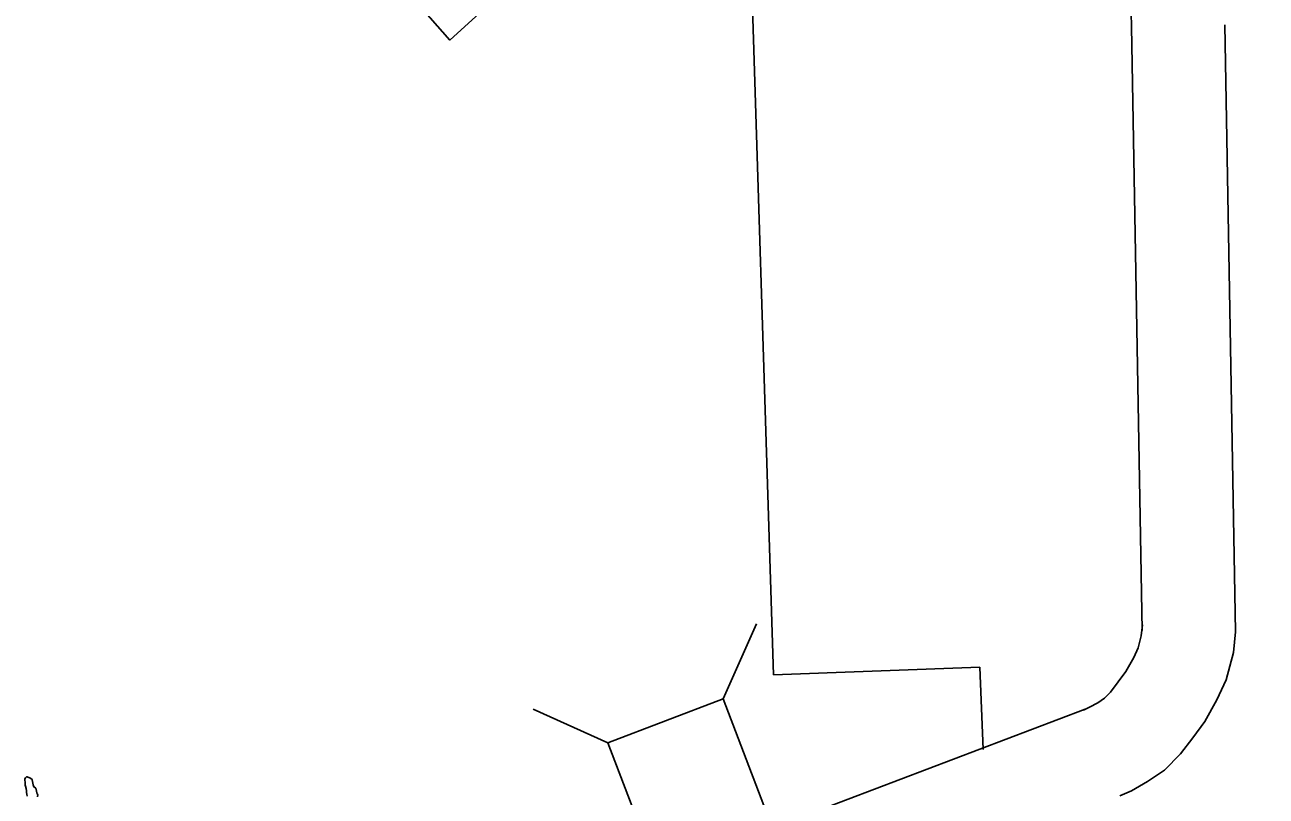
# Model space of a CAD drawing. Extents: x -939622 to -934222, y 1383701 to 1385301.
# Drawn here: x -935917.47 to -935905.5, y 1383982.37 to 1383989.81 of the extents above; entities that cross this region are included whole.
import ezdxf

# ---------------------------------------------------------------- set-up
doc = ezdxf.new("R2010")
doc.units = 0
for name, color, linetype in [('Level 10', 7, 'Continuous'), ('Level 20', 7, 'Continuous'), ('Level 7', 7, 'Continuous'), ('Level 9', 7, 'Continuous')]:
    doc.layers.add(name, color=color, linetype=linetype)

msp = doc.modelspace()

# ---------------------------------------------------------------- linework, layer by layer
at = {"layer": 'Level 10'}
for points in [[(-935905.501, 1383991.996), (-935905.718, 1383991.873), (-935905.955, 1383991.702), (-935906.222, 1383991.47), (-935906.436, 1383991.261), (-935906.606, 1383991.016), (-935906.708, 1383990.78), (-935906.767, 1383990.556), (-935906.811, 1383990.22), (-935906.799, 1383989.792)], [(-935906.799, 1383989.796), (-935906.697, 1383983.97)], [(-935905.9, 1383989.812), (-935905.797, 1383983.958)], [(-935906.694, 1383984.026), (-935906.706, 1383983.921), (-935906.736, 1383983.803), (-935906.779, 1383983.712), (-935906.855, 1383983.575), (-935906.927, 1383983.476), (-935907.004, 1383983.377), (-935907.061, 1383983.319), (-935907.126, 1383983.275), (-935907.204, 1383983.23), (-935907.264, 1383983.204)], [(-935905.797, 1383983.958), (-935905.818, 1383983.759), (-935905.887, 1383983.494), (-935905.978, 1383983.302), (-935906.094, 1383983.092), (-935906.207, 1383982.936), (-935906.328, 1383982.78), (-935906.483, 1383982.624), (-935906.645, 1383982.513), (-935906.801, 1383982.423), (-935906.911, 1383982.376)], [(-935907.247, 1383983.211), (-935910.802, 1383981.862)]]:
    msp.add_lwpolyline(points, dxfattribs=at)
at = {"layer": 'Level 20'}
for p, q in [((-935910.738, 1383983.311), (-935910.415, 1383984.034)), ((-935911.848, 1383982.888), (-935912.571, 1383983.211))]:
    msp.add_line(p, q, dxfattribs=at)
msp.add_lwpolyline([(-935911.848, 1383982.888), (-935910.578, 1383979.558), (-935909.468, 1383979.982), (-935910.738, 1383983.311)], close=True, dxfattribs=at)
at = {"layer": 'Level 7'}
for points in [[(-935910.498, 1383991.411), (-935910.253, 1383983.544)], [(-935914.37, 1383990.799), (-935913.372, 1383989.666), (-935911.491, 1383991.382)], [(-935910.253, 1383983.544), (-935908.261, 1383983.616)], [(-935908.261, 1383983.616), (-935908.23, 1383982.822)]]:
    msp.add_lwpolyline(points, dxfattribs=at)
at = {"layer": 'Level 9'}
msp.add_lwpolyline([(-935917.348, 1383982.366), (-935917.346, 1383982.39), (-935917.352, 1383982.393), (-935917.36, 1383982.42), (-935917.364, 1383982.45), (-935917.377, 1383982.461), (-935917.386, 1383982.464), (-935917.39, 1383982.481), (-935917.402, 1383982.532), (-935917.402, 1383982.535), (-935917.424, 1383982.549), (-935917.442, 1383982.557), (-935917.448, 1383982.56), (-935917.451, 1383982.559), (-935917.454, 1383982.559), (-935917.466, 1383982.55), (-935917.471, 1383982.54), (-935917.469, 1383982.495), (-935917.469, 1383982.492), (-935917.468, 1383982.48), (-935917.464, 1383982.468), (-935917.457, 1383982.448), (-935917.456, 1383982.424), (-935917.455, 1383982.409), (-935917.451, 1383982.391), (-935917.45, 1383982.373)], dxfattribs=at)

doc.saveas('drawing.dxf')
